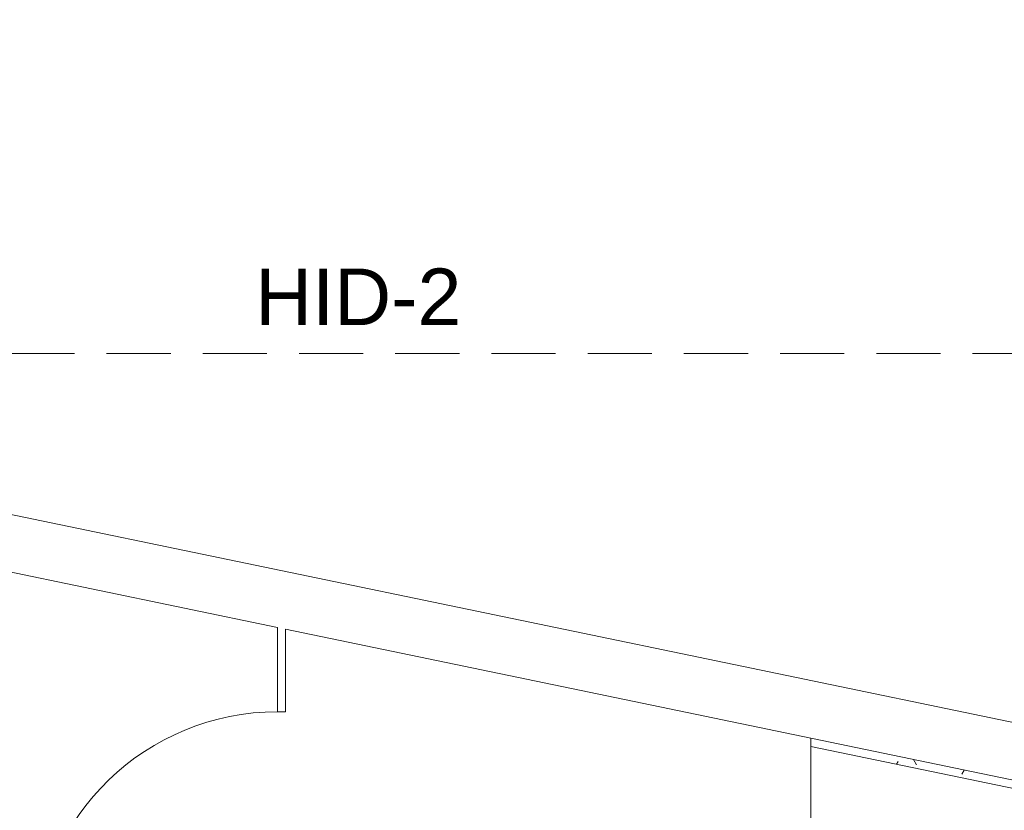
# Model space of a CAD drawing. Header units: millimetres. Extents: x 567 to 934, y -1 to 364.
# Tile 856 of 1056: x 777.51 to 782.39, y 170.87 to 174.79. Entities that reach past the tile are written whole.
import ezdxf

# ---------------------------------------------------------------- set-up
doc = ezdxf.new("R2010")
doc.units = ezdxf.units.MM
doc.header["$MEASUREMENT"] = 0
doc.linetypes.add('HIDDEN2', pattern=[0.47625, 0.3175, -0.15875])
doc.linetypes.add('NULL', pattern=[0])
doc.layers.add('ARQ FINA', color=8, linetype='Continuous')
doc.layers.add('DI-Detalhes', color=1, linetype='HIDDEN2', lineweight=9)
doc.layers.add('Textos', color=7, linetype='Continuous', lineweight=9)
doc.styles.add('Arial', font='arial.ttf')

msp = doc.modelspace()

# ---------------------------------------------------------------- linework, layer by layer
at = {"layer": 'ARQ FINA', "lineweight": 5}
for p, q in [((822.3138, 163.0305), (758.1092, 176.357)), ((782.9089, 171.2095), (768.4689, 174.2067)), ((775.7289, 172.4139), (778.7889, 171.7787)), ((778.7889, 171.7787), (778.7889, 171.3614)), ((778.8289, 171.7704), (782.5289, 171.0024)), ((778.8289, 171.3614), (778.8289, 171.7704)), ((778.7889, 171.3614), (778.8289, 171.3614)), ((781.4289, 171.2308), (781.4289, 171.1899)), ((781.4289, 171.1899), (782.4889, 170.9699)), ((781.4289, 171.1899), (781.4289, 165.7214))]:
    msp.add_line(p, q, dxfattribs=at)
at = {"layer": 'ARQ FINA', "linetype": 'Continuous', "lineweight": 5}
for p, q in [((781.8608, 171.1164), (781.8525, 171.102)), ((781.9522, 171.0998), (781.9376, 171.1252)), ((782.1878, 171.0732), (782.1758, 171.0524))]:
    msp.add_line(p, q, dxfattribs=at)
at = {"layer": 'ARQ FINA', "lineweight": 5}
msp.add_arc((778.7889, 170.1614), 1.2007, 90, 178.0908, dxfattribs=at)
at = {"layer": 'DI-Detalhes'}
msp.add_lwpolyline([(775.5622, 173.1366), (782.8161, 173.1366), (782.8161, 165.2941), (775.5622, 165.2941), (775.5622, 173.1366)], dxfattribs=at)

# ---------------------------------------------------------------- texts
at = {"layer": 'Textos', "linetype": 'NULL', "insert": (779.1891, 173.2766), "char_height": 0.28, "width": 2.042805, "attachment_point": 8, "line_spacing_factor": 0.6, "style": 'Arial'}
msp.add_mtext('HID-2', dxfattribs=at)

doc.saveas('drawing.dxf')
